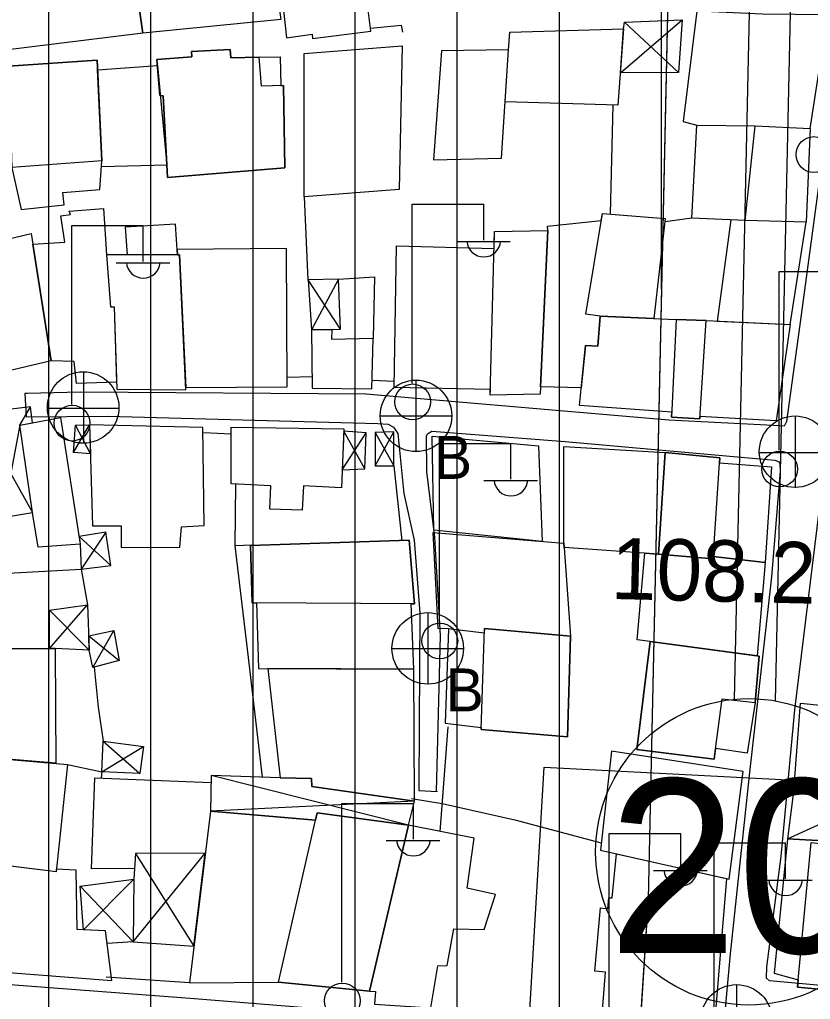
# Model space of a CAD drawing. Extents: x 417997 to 421451, y 4451742 to 4455216.
# Drawn here: x 419762.1 to 419839.5, y 4453230.3 to 4453326.2 of the extents above; entities that cross this region are included whole.
import ezdxf

# ---------------------------------------------------------------- set-up
doc = ezdxf.new("R2010")
doc.units = 0
for name, color, linetype in [('ADAKENARI', 7, 'Continuous'), ('B_Imalat', 7, 'Continuous'), ('B_Mesken', 7, 'Continuous'), ('B_Sundurma', 7, 'Continuous'), ('B_Teras', 7, 'Continuous'), ('KALDIRIM', 7, 'Continuous'), ('KD_DAIRE', 7, 'Continuous'), ('KD_YGEN', 7, 'Continuous'), ('PL_KON_MEV_350', 7, 'Continuous'), ('S_Elektrik_Diregi', 7, 'Continuous'), ('S_Rogar_Kapagi', 7, 'Continuous'), ('S_Rogar_Kapagi_Buski', 7, 'Continuous'), ('Sinir_Duvar_tek_tarafa_ait', 7, 'Continuous'), ('SN_KENTSEL_DONUSUM', 7, 'Continuous'), ('TR_ORTAYOGUNKONUT', 7, 'Continuous'), ('Y_Yol_Kotu', 7, 'Continuous'), ('Yol_Sose', 7, 'Continuous')]:
    doc.layers.add(name, color=color, linetype=linetype)

msp = doc.modelspace()

# ---------------------------------------------------------------- linework, layer by layer
at = {"layer": 'ADAKENARI'}
for p, q in [((419826.622, 4453377.378), (419823.627, 4453240.148)), ((419826.622, 4453377.378), (419823.627, 4453240.148)), ((419823.627, 4453240.148), (419822.565, 4453223.702)), ((419823.627, 4453240.148), (419822.565, 4453223.702))]:
    msp.add_line(p, q, dxfattribs=at)
at = {"layer": 'B_Imalat'}
for points in [[(419769.908, 4453354.598), (419782.674, 4453360.855), (419787.653, 4453326.208), (419774.148, 4453324.879)], [(419769.48, 4453354.389), (419769.908, 4453354.598), (419774.148, 4453324.879), (419760.11, 4453323.13), (419758.568, 4453330.948), (419757.169, 4453339.468), (419758.98, 4453339.743), (419757.894, 4453344.713)]]:
    msp.add_lwpolyline(points, close=True, dxfattribs=at)
at = {"layer": 'B_Mesken'}
for points in [[(419786.994, 4453334.584), (419787.412, 4453331.604), (419788.201, 4453324.401), (419790.721, 4453324.776), (419790.751, 4453324.332), (419796.456, 4453325.058), (419796.058, 4453328.221), (419796.861, 4453328.439), (419795.83, 4453336.009)], [(419834.809, 4453326.71), (419828.382, 4453327.017), (419827.052, 4453316.217), (419828.375, 4453315.868), (419834.1, 4453315.805), (419839.478, 4453315.542), (419841.198, 4453326.647)], [(419809.608, 4453318.128), (419809.944, 4453323.24), (419810.078, 4453324.975), (419821.211, 4453325.301), (419820.664, 4453317.826)], [(419789.937, 4453308.857), (419789.947, 4453322.865), (419799.531, 4453323.614), (419799.225, 4453309.558)], [(419787.59, 4453322.534), (419787.654, 4453319.731), (419787.909, 4453319.739), (419788.044, 4453311.673), (419776.537, 4453310.752), (419776.14, 4453318.727), (419775.793, 4453318.746), (419775.519, 4453322.293), (419778.919, 4453322.535), (419778.894, 4453323.056), (419782.69, 4453323.278), (419782.751, 4453322.441), (419785.535, 4453322.508)], [(419803.373, 4453323.15), (419802.581, 4453312.466), (419809.246, 4453312.613), (419809.944, 4453323.24)], [(419761.305, 4453311.702), (419762.218, 4453307.608), (419766.435, 4453308.063), (419766.287, 4453309.265), (419769.908, 4453309.548), (419770.117, 4453312.371), (419769.656, 4453322.209), (419760.965, 4453321.627), (419761.079, 4453318.3)], [(419769.699, 4453321.29), (419775.566, 4453321.691), (419776.477, 4453311.939), (419770.073, 4453311.782), (419770.117, 4453312.371)], [(419833.122, 4453306.534), (419827.882, 4453306.74), (419828.375, 4453315.868), (419834.1, 4453315.805), (419839.478, 4453315.542), (419839.098, 4453306.38)], [(419770.289, 4453307.69), (419770.591, 4453303.156), (419770.952, 4453298.078), (419771.315, 4453298.066), (419771.557, 4453290.704), (419767.643, 4453290.571), (419767.404, 4453292.73), (419765.147, 4453292.795), (419763.35, 4453304.205), (419766.489, 4453304.401), (419766.112, 4453306.988), (419767.039, 4453307.115), (419766.936, 4453307.455)], [(419813.797, 4453305.54), (419813.745, 4453305.961), (419819.03, 4453306.513), (419819.147, 4453307.225), (419825.291, 4453306.721), (419824.157, 4453296.934), (419818.922, 4453297.156), (419818.699, 4453294.237), (419817.469, 4453294.298), (419817.056, 4453290.148), (419813.075, 4453290.249)], [(419831.726, 4453306.589), (419830.38, 4453296.677), (419837.527, 4453296.35), (419839.098, 4453306.38), (419833.122, 4453306.534)], [(419772.389, 4453305.886), (419772.602, 4453303.162), (419770.591, 4453303.156), (419770.952, 4453298.078), (419771.315, 4453298.066), (419771.579, 4453290.028), (419778.351, 4453289.937), (419777.736, 4453303.178), (419777.532, 4453303.177), (419777.341, 4453306.156)], [(419798.965, 4453304.042), (419808.537, 4453303.803), (419808.58, 4453305.444), (419813.797, 4453305.54), (419813.041, 4453289.526), (419808.156, 4453289.446), (419808.171, 4453289.978), (419798.754, 4453290.183)], [(419763.184, 4453305.26), (419765.147, 4453292.795), (419756.441, 4453290.735), (419752.78, 4453302.775)], [(419788.194, 4453303.778), (419777.498, 4453303.703), (419777.532, 4453303.177), (419777.736, 4453303.178), (419778.34, 4453290.18), (419788.269, 4453290.251)], [(419829.313, 4453296.726), (419837.527, 4453296.35), (419836.158, 4453286.925), (419828.693, 4453287.34), (419828.678, 4453287.11), (419825.916, 4453287.287), (419825.939, 4453287.772), (419816.882, 4453288.408), (419817.469, 4453294.298), (419818.699, 4453294.237), (419818.922, 4453297.156), (419826.358, 4453296.841)], [(419790.659, 4453295.827), (419790.729, 4453290.103), (419796.547, 4453290.057), (419796.678, 4453294.97), (419792.646, 4453294.871), (419792.688, 4453295.862)], [(419763.351, 4453277.734), (419762.076, 4453286.503), (419766.084, 4453287.239), (419768.006, 4453274.848), (419763.879, 4453274.556)], [(419768.91, 4453286.513), (419769.205, 4453276.636), (419772.013, 4453276.627), (419772.001, 4453274.512), (419777.76, 4453274.539), (419777.928, 4453276.552), (419780.156, 4453276.683), (419780.012, 4453286.277)], [(419782.772, 4453280.739), (419782.777, 4453286.287), (419793.827, 4453286.14), (419793.587, 4453280.355), (419789.883, 4453280.56), (419789.744, 4453278.17), (419786.557, 4453278.279), (419786.654, 4453280.542)], [(419802.637, 4453276.215), (419802.453, 4453285.404), (419812.872, 4453284.479), (419813.254, 4453275.121)], [(419824.633, 4453273.876), (419815.407, 4453274.51), (419815.376, 4453274.952), (419815.355, 4453284.395), (419825.27, 4453283.825)], [(419835.682, 4453282.427), (419835.064, 4453273.054), (419829.991, 4453273.643), (419829.974, 4453273.397), (419824.633, 4453273.876), (419825.27, 4453283.825), (419830.638, 4453283.29), (419830.606, 4453282.821)], [(419815.376, 4453274.952), (419816.006, 4453265.844), (419807.586, 4453266.605), (419807.571, 4453266.133), (419804.057, 4453266.546), (419803.059, 4453266.603), (419802.559, 4453275.974)], [(419800.659, 4453262.6), (419800.408, 4453269.014), (419800.735, 4453269.012), (419800.226, 4453275.248), (419784.675, 4453274.71), (419784.846, 4453269.1), (419785.266, 4453269.098), (419785.472, 4453262.668)], [(419835.064, 4453273.054), (419834.288, 4453263.92), (419823.805, 4453265.326), (419822.529, 4453265.483), (419823.284, 4453273.969), (419824.633, 4453273.876), (419829.974, 4453273.397), (419829.991, 4453273.643)], [(419803.74, 4453257.325), (419807.272, 4453256.917), (419807.266, 4453256.722), (419815.714, 4453255.998), (419816.006, 4453265.844), (419807.586, 4453266.605), (419807.571, 4453266.133), (419804.057, 4453266.546)], [(419834.084, 4453259.344), (419833.32, 4453254.405), (419830.213, 4453254.856), (419830.072, 4453253.805), (419822.52, 4453254.753), (419823.805, 4453265.326), (419823.805, 4453265.326), (419834.502, 4453263.892)], [(419753.105, 4453254.465), (419753.46, 4453264.64), (419765.561, 4453264.636), (419765.581, 4453258.872), (419765.602, 4453253.397)], [(419786.362, 4453262.664), (419787.585, 4453251.971), (419790.655, 4453251.917), (419790.675, 4453251.119), (419800.746, 4453249.693), (419800.659, 4453262.6)], [(419837.904, 4453251.159), (419838.523, 4453259.271), (419849.157, 4453258.22), (419848.319, 4453250.266)], [(419751.757, 4453254.58), (419766.77, 4453253.297), (419765.635, 4453242.787), (419751.899, 4453244.488)], [(419820.014, 4453254.573), (419818.943, 4453244.9), (419831.541, 4453242.065), (419832.916, 4453252.59)], [(419791.036, 4453247.841), (419780.757, 4453248.722), (419778.706, 4453231.91), (419787.416, 4453231.982), (419796.338, 4453231.081), (419800.134, 4453247.357), (419791.199, 4453248.557)], [(419796.338, 4453231.081), (419796.921, 4453231.056), (419796.809, 4453229.838), (419802.334, 4453229.48), (419803.014, 4453233.576), (419803.949, 4453233.623), (419804.58, 4453237.212), (419807.567, 4453237.137), (419808.655, 4453240.552), (419805.883, 4453241.178), (419806.59, 4453246.055), (419800.134, 4453247.357)], [(419837.255, 4453246.007), (419835.966, 4453232.857), (419838.321, 4453232.218), (419838.252, 4453231.476), (419844.82, 4453230.857), (419846.305, 4453246.342), (419841.53, 4453246.774), (419841.409, 4453245.792)], [(419767.618, 4453242.944), (419765.663, 4453243.052), (419765.635, 4453242.787), (419752.519, 4453244.411), (419752.55, 4453233.59), (419771.089, 4453232.154), (419770.493, 4453237.007), (419767.708, 4453237.119)], [(419831.273, 4453242.126), (419830.065, 4453227.155), (419819.061, 4453227.976), (419819.429, 4453232.958), (419818.387, 4453233.066), (419818.936, 4453239.25), (419819.685, 4453239.166), (419819.753, 4453240.236), (419820.091, 4453240.238), (419820.505, 4453244.548)]]:
    msp.add_lwpolyline(points, close=True, dxfattribs=at)
at = {"layer": 'B_Sundurma'}
for p, q in [((419820.895, 4453320.989), (419826.949, 4453326.162)), ((419821.308, 4453325.952), (419826.598, 4453321.01)), ((419793.479, 4453295.884), (419790.315, 4453300.711)), ((419793.303, 4453300.792), (419790.659, 4453295.827)), ((419762.076, 4453286.503), (419763.127, 4453288.296)), ((419762.076, 4453286.503), (419760.38, 4453277.458)), ((419767.334, 4453283.83), (419768.91, 4453286.513)), ((419768.994, 4453283.685), (419767.555, 4453286.508)), ((419758.821, 4453285.982), (419763.321, 4453277.943)), ((419793.66, 4453282.127), (419796.015, 4453285.745)), ((419795.872, 4453282.218), (419793.817, 4453285.9)), ((419796.872, 4453285.793), (419798.705, 4453282.516)), ((419796.876, 4453282.529), (419798.718, 4453285.827)), ((419767.889, 4453275.604), (419771.002, 4453272.756)), ((419770.51, 4453276.026), (419768.108, 4453272.407)), ((419765.002, 4453264.637), (419768.712, 4453268.918)), ((419764.991, 4453268.387), (419768.893, 4453264.481)), ((419769.229, 4453262.772), (419771.307, 4453266.399)), ((419768.837, 4453265.866), (419771.826, 4453263.46)), ((419770.242, 4453255.576), (419773.855, 4453252.386)), ((419770.127, 4453252.56), (419774.201, 4453255.042)), ((419800.134, 4453247.357), (419780.82, 4453252.198)), ((419837.904, 4453251.159), (419846.57, 4453246.319)), ((419800.746, 4453249.693), (419780.757, 4453248.722)), ((419837.255, 4453246.007), (419846.92, 4453250.386)), ((419773.189, 4453235.923), (419780.254, 4453244.596)), ((419773.403, 4453244.582), (419779.142, 4453235.488)), ((419773.241, 4453242.043), (419768.313, 4453237.095)), ((419773.189, 4453235.923), (419768.001, 4453241.377))]:
    msp.add_line(p, q, dxfattribs=at)
for points in [[(419820.895, 4453320.989), (419821.211, 4453325.301), (419821.308, 4453325.952), (419826.949, 4453326.162), (419826.598, 4453321.01)], [(419792.688, 4453295.862), (419793.479, 4453295.884), (419793.303, 4453300.792), (419790.315, 4453300.711), (419790.659, 4453295.827)], [(419763.325, 4453286.732), (419763.127, 4453288.296), (419761.225, 4453288.059), (419758.821, 4453285.982), (419760.38, 4453277.458), (419763.321, 4453277.943), (419762.076, 4453286.503)], [(419768.994, 4453283.685), (419767.334, 4453283.83), (419767.555, 4453286.508), (419768.91, 4453286.513)], [(419793.66, 4453282.127), (419795.872, 4453282.218), (419796.015, 4453285.745), (419793.817, 4453285.9)], [(419796.872, 4453285.793), (419796.876, 4453282.529), (419798.705, 4453282.516), (419798.718, 4453285.827)], [(419770.51, 4453276.026), (419767.889, 4453275.604), (419768.006, 4453274.848), (419768.108, 4453272.407), (419771.002, 4453272.756)], [(419765.002, 4453264.637), (419764.991, 4453268.387), (419768.712, 4453268.918), (419768.893, 4453264.481), (419765.561, 4453264.636)], [(419769.229, 4453262.772), (419768.893, 4453264.481), (419768.837, 4453265.866), (419771.307, 4453266.399), (419771.826, 4453263.46)], [(419770.127, 4453252.56), (419770.242, 4453255.576), (419774.201, 4453255.042), (419773.855, 4453252.386)], [(419800.134, 4453247.357), (419800.746, 4453249.693), (419790.675, 4453251.119), (419790.655, 4453251.917), (419787.585, 4453251.971), (419780.82, 4453252.198), (419780.757, 4453248.722), (419791.036, 4453247.841), (419791.199, 4453248.557)], [(419837.904, 4453251.159), (419837.255, 4453246.007), (419841.409, 4453245.792), (419841.53, 4453246.774), (419846.305, 4453246.342), (419846.57, 4453246.319), (419846.92, 4453250.386)], [(419773.403, 4453244.582), (419773.241, 4453242.043), (419773.189, 4453235.923), (419779.142, 4453235.488), (419780.254, 4453244.596)], [(419773.241, 4453242.043), (419773.189, 4453235.923), (419770.645, 4453235.768), (419770.493, 4453237.007), (419768.313, 4453237.095), (419768.001, 4453241.377)]]:
    msp.add_lwpolyline(points, close=True, dxfattribs=at)
at = {"layer": 'B_Teras'}
for points in [[(419775.519, 4453322.293), (419775.793, 4453318.746), (419776.14, 4453318.727), (419776.537, 4453310.752), (419788.044, 4453311.673), (419787.909, 4453319.739), (419785.739, 4453319.673), (419785.535, 4453322.508), (419782.751, 4453322.441), (419782.69, 4453323.278), (419778.894, 4453323.056), (419778.919, 4453322.535)], [(419761.305, 4453311.702), (419760.965, 4453321.627), (419769.656, 4453322.209), (419770.117, 4453312.371)], [(419833.122, 4453306.534), (419834.1, 4453315.805), (419839.478, 4453315.542), (419839.098, 4453306.38)], [(419825.291, 4453306.721), (419824.157, 4453296.934), (419818.922, 4453297.156), (419817.519, 4453297.349), (419819.147, 4453307.225)], [(419813.797, 4453305.54), (419813.041, 4453289.526), (419808.156, 4453289.446), (419808.58, 4453305.444)], [(419770.591, 4453303.156), (419770.952, 4453298.078), (419771.315, 4453298.066), (419771.579, 4453290.028), (419778.351, 4453289.937), (419777.736, 4453303.178)], [(419825.916, 4453287.287), (419828.678, 4453287.11), (419829.313, 4453296.726), (419826.358, 4453296.841)], [(419829.974, 4453273.397), (419830.638, 4453283.29), (419825.27, 4453283.825), (419824.633, 4453273.876)], [(419784.846, 4453269.1), (419784.675, 4453274.71), (419800.226, 4453275.248), (419800.735, 4453269.012)], [(419816.006, 4453265.844), (419815.714, 4453255.998), (419807.266, 4453256.722), (419807.586, 4453266.605)], [(419822.52, 4453254.753), (419830.072, 4453253.805), (419830.862, 4453259.693), (419834.084, 4453259.344), (419834.502, 4453263.892), (419823.805, 4453265.326)], [(419787.416, 4453231.982), (419791.199, 4453248.557), (419800.134, 4453247.357), (419796.338, 4453231.081)], [(419839.571, 4453245.645), (419841.369, 4453245.465), (419841.53, 4453246.774), (419846.305, 4453246.342), (419844.82, 4453230.857), (419838.252, 4453231.476)]]:
    msp.add_lwpolyline(points, close=True, dxfattribs=at)
at = {"layer": 'KALDIRIM'}
for p, q in [((419834.645, 4453378.332), (419832.055, 4453259.669)), ((419834.645, 4453378.332), (419832.055, 4453259.669)), ((419838.624, 4453377.343), (419836.053, 4453259.512)), ((419838.624, 4453377.343), (419836.053, 4453259.512))]:
    msp.add_line(p, q, dxfattribs=at)
at = {"layer": 'KD_DAIRE'}
msp.add_circle((419833.471, 4453244.736), 15, dxfattribs=at)
msp.add_circle((419833.471, 4453244.736), 15, dxfattribs=at)
at = {"layer": 'PL_KON_MEV_350'}
msp.add_lwpolyline([(419710.945, 4453222.677), (419709.932, 4453261.656), (419659.31, 4453237.864), (419648.282, 4453265.986), (419666.299, 4453287.113), (419680.387, 4453301.222), (419756.119, 4453365.991), (419760.388, 4453369.381), (419764.891, 4453372.452), (419769.606, 4453375.187), (419774.506, 4453377.574), (419779.568, 4453379.597), (419784.762, 4453381.248), (419790.063, 4453382.518), (419795.442, 4453383.399), (419816.92, 4453386.119), (419826.622, 4453377.378), (419823.627, 4453240.148), (419822.565, 4453223.702)], dxfattribs=at)
at = {"layer": 'S_Elektrik_Diregi'}
for p, q in [((419800.519, 4453290.611), (419800.519, 4453308.111)), ((419800.519, 4453308.111), (419807.519, 4453308.111)), ((419807.519, 4453304.611), (419807.519, 4453308.111)), ((419767.174, 4453288.528), (419767.174, 4453306.028)), ((419767.174, 4453306.028), (419774.174, 4453306.028)), ((419774.174, 4453302.528), (419774.174, 4453306.028)), ((419804.859, 4453304.471), (419810.109, 4453304.471)), ((419771.514, 4453302.388), (419776.764, 4453302.388)), ((419836.46, 4453284.035), (419836.46, 4453301.535)), ((419836.46, 4453301.535), (419843.46, 4453301.535)), ((419803.179, 4453267.21), (419803.179, 4453284.71)), ((419803.179, 4453284.71), (419810.179, 4453284.71)), ((419810.179, 4453281.21), (419810.179, 4453284.71)), ((419807.519, 4453281.07), (419812.769, 4453281.07)), ((419793.633, 4453231.978), (419793.632, 4453249.478)), ((419793.632, 4453249.478), (419800.633, 4453249.478)), ((419800.633, 4453245.978), (419800.633, 4453249.478)), ((419797.973, 4453245.838), (419803.223, 4453245.838)), ((419819.801, 4453229.04), (419819.801, 4453246.54)), ((419819.801, 4453246.54), (419826.801, 4453246.54)), ((419826.801, 4453243.04), (419826.801, 4453246.54)), ((419830.076, 4453228.1), (419830.076, 4453245.6)), ((419830.076, 4453245.6), (419837.076, 4453245.6)), ((419837.076, 4453242.1), (419837.076, 4453245.6)), ((419824.141, 4453242.9), (419829.391, 4453242.9)), ((419834.416, 4453241.96), (419839.666, 4453241.96))]:
    msp.add_line(p, q, dxfattribs=at)
for centre in [(419839.845, 4453312.983), (419800.555, 4453288.776), (419767.21, 4453286.693), (419836.496, 4453282.2), (419803.215, 4453265.375), (419793.668, 4453230.143)]:
    msp.add_circle(centre, 1.75, dxfattribs=at)
for centre in [(419807.52, 4453304.624), (419774.175, 4453302.541), (419810.179, 4453281.223), (419800.633, 4453245.991), (419826.802, 4453243.052), (419837.077, 4453242.113)]:
    msp.add_arc(centre, 1.658, 184.83843, 355.14641, dxfattribs=at)
at = {"layer": 'S_Rogar_Kapagi'}
for p, q in [((419768.345, 4453284.696), (419768.345, 4453291.696)), ((419764.775, 4453288.161), (419771.775, 4453288.161)), ((419838.057, 4453280.369), (419838.057, 4453287.369)), ((419834.487, 4453283.834), (419841.487, 4453283.834))]:
    msp.add_line(p, q, dxfattribs=at)
for centre in [(419768.292, 4453288.224), (419838.004, 4453283.897)]:
    msp.add_circle(centre, 3.5, dxfattribs=at)
at = {"layer": 'S_Rogar_Kapagi_Buski'}
for p, q in [((419800.883, 4453290.903), (419800.883, 4453283.903)), ((419797.383, 4453287.403), (419804.383, 4453287.403)), ((419802.033, 4453268.144), (419802.033, 4453261.144)), ((419798.533, 4453264.644), (419805.533, 4453264.644)), ((419832.273, 4453231.734), (419832.273, 4453224.734))]:
    msp.add_line(p, q, dxfattribs=at)
for centre in [(419800.883, 4453287.403), (419802.033, 4453264.644), (419832.273, 4453228.234)]:
    msp.add_circle(centre, 3.5, dxfattribs=at)
at = {"layer": 'Sinir_Duvar_tek_tarafa_ait'}
for points in [[(419796.417, 4453325.365), (419799.435, 4453325.642), (419799.57, 4453324.974)], [(419820.167, 4453317.84), (419819.888, 4453307.164)], [(419790.315, 4453300.711), (419789.964, 4453308.859)], [(419827.882, 4453306.74), (419825.296, 4453306.408)], [(419793.303, 4453300.792), (419796.832, 4453301), (419796.678, 4453294.97)], [(419790.715, 4453291.231), (419788.264, 4453291.157)], [(419798.763, 4453290.764), (419796.568, 4453290.868)], [(419780.114, 4453285.771), (419782.777, 4453285.654)], [(419798.705, 4453282.516), (419799.508, 4453275.158)], [(419784.812, 4453274.741), (419783.187, 4453274.685), (419783.23, 4453280.716)], [(419785.84, 4453252.03), (419784.466, 4453263.743), (419783.187, 4453274.685)], [(419760.35, 4453271.989), (419768.108, 4453272.407), (419768.712, 4453268.918)], [(419769.363, 4453262.807), (419769.766, 4453258.887), (419770.242, 4453255.576)], [(419803.244, 4453246.73), (419804.021, 4453256.977)], [(419766.77, 4453253.297), (419770.127, 4453252.56), (419770.056, 4453251.962)], [(419773.309, 4453243.106), (419769.119, 4453243.079), (419769.423, 4453251.989), (419780.808, 4453251.507)], [(419800.441, 4453249.958), (419803.452, 4453249.474)], [(419803.452, 4453249.474), (419810.568, 4453247.87), (419819.022, 4453245.618)], [(419778.706, 4453231.91), (419770.544, 4453232.474)]]:
    msp.add_lwpolyline(points, dxfattribs=at)
at = {"layer": 'SN_KENTSEL_DONUSUM'}
for p, q in [((419799.082, 4453009.731), (419813.436, 4453253.023)), ((419799.082, 4453009.731), (419813.436, 4453253.023)), ((419813.436, 4453253.023), (419951.947, 4453245.846)), ((419813.436, 4453253.023), (419951.947, 4453245.846))]:
    msp.add_line(p, q, dxfattribs=at)
at = {"layer": 'TR_ORTAYOGUNKONUT'}
for p, q in [((419814.929, 4453224.412), (419814.929, 4453385.867)), ((419814.929, 4453224.412), (419814.929, 4453385.867)), ((419804.929, 4453225.342), (419804.929, 4453384.6)), ((419804.929, 4453225.342), (419804.929, 4453384.6)), ((419794.929, 4453157.113), (419794.929, 4453383.315)), ((419794.929, 4453157.113), (419794.929, 4453383.315)), ((419784.929, 4453157.708), (419784.929, 4453381.288)), ((419784.929, 4453157.708), (419784.929, 4453381.288)), ((419824.929, 4453299.807), (419824.929, 4453378.903)), ((419824.929, 4453299.807), (419824.929, 4453378.903)), ((419774.929, 4453158.303), (419774.929, 4453377.743)), ((419774.929, 4453158.303), (419774.929, 4453377.743)), ((419764.929, 4453158.899), (419764.929, 4453372.474)), ((419764.929, 4453158.899), (419764.929, 4453372.474))]:
    msp.add_line(p, q, dxfattribs=at)
at = {"layer": 'Yol_Sose'}
for points in [[(419815.134, 4453227.429), (419779.198, 4453230.332), (419752.903, 4453232.339), (419752.433, 4453232.622), (419752.173, 4453232.906), (419751.228, 4453251.021), (419751.503, 4453275.406), (419751.078, 4453280.454), (419750.144, 4453283.367), (419743.458, 4453300.79), (419738.329, 4453313.978), (419733.401, 4453326.087)], [(419841.186, 4453316.375), (419838.452, 4453296.091), (419837.156, 4453286.869), (419836.925, 4453286.393), (419835.88, 4453286.456), (419825.656, 4453286.974), (419795.966, 4453289.534)], [(419795.997, 4453289.531), (419768.035, 4453289.71), (419762.795, 4453289.609), (419762.576, 4453289.582), (419762.71, 4453287.308), (419770.665, 4453287.364), (419797.146, 4453286.67), (419798.149, 4453286.583), (419798.667, 4453286.302), (419799.1, 4453285.666), (419799.699, 4453279.792), (419800.69, 4453275.228), (419801.263, 4453268.106), (419801.207, 4453257.321)], [(419802.878, 4453250.63), (419803.289, 4453265.916), (419802.719, 4453275.542), (419801.938, 4453281.948), (419801.923, 4453285.443), (419802.006, 4453285.662), (419802.426, 4453285.921), (419815.478, 4453284.908), (419836.034, 4453283.073), (419836.437, 4453282.896), (419836.526, 4453282.699), (419836.541, 4453282.036), (419835.696, 4453271.658), (419833.524, 4453252.203), (419831.641, 4453234.756), (419830.887, 4453226.57), (419830.623, 4453226.198), (419830.133, 4453226.006), (419828.953, 4453225.996), (419815.134, 4453227.429)], [(419844.84, 4453231.266), (419835.491, 4453232.095), (419835.191, 4453232.381), (419835.246, 4453233.468), (419836.632, 4453244.286), (419837.991, 4453258.624), (419841.232, 4453285.233)], [(419801.207, 4453257.321), (419801.15, 4453250.726), (419802.983, 4453250.624)]]:
    msp.add_lwpolyline(points, dxfattribs=at)

# ---------------------------------------------------------------- texts
at = {"layer": 'KD_YGEN'}
msp.add_text('20', height=17, dxfattribs=at).set_placement((419819.707, 4453234.84))
msp.add_text('20', height=17, dxfattribs=at).set_placement((419819.707, 4453234.84))
at = {"layer": 'S_Rogar_Kapagi_Buski'}
for p in [(419802.63, 4453281.239), (419803.78, 4453258.479)]:
    msp.add_text('B', height=4.2, dxfattribs=at).set_placement(p)
at = {"layer": 'Y_Yol_Kotu'}
msp.add_text('108.22 ', height=6, rotation=358.64456, dxfattribs=at).set_placement((419819.915, 4453269.488))

doc.saveas('drawing.dxf')
